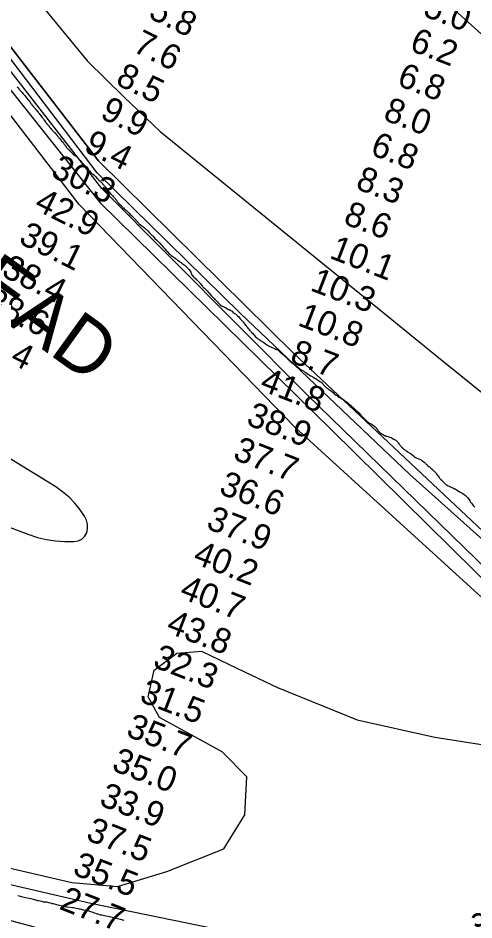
# Model space of a CAD drawing. Extents: x 3263578 to 3301413, y 764927 to 798602.
# Drawn here: x 3283343 to 3284573, y 784616 to 787047 of the extents above; entities that cross this region are included whole.
import ezdxf

# ---------------------------------------------------------------- set-up
doc = ezdxf.new("R2010")
doc.units = 0
for name, color, linetype in [('V-RIVR-IDEN', 7, 'Continuous'), ('V-RIVR-RANG', 7, 'Continuous'), ('V-SITE-VEGE', 7, 'Continuous'), ('V-TOPO-DPTH', 7, 'Continuous'), ('V-TOPO-MAJR', 7, 'Continuous'), ('V-TOPO-MINR', 7, 'Continuous')]:
    doc.layers.add(name, color=color, linetype=linetype)

msp = doc.modelspace()

# ---------------------------------------------------------------- linework, layer by layer
at = {"layer": 'V-SITE-VEGE'}
for points in [[(3283340.5, 786861.6), (3283342.9, 786859.1), (3283344.8, 786856.5), (3283346.8, 786854.6), (3283347.8, 786853.2), (3283348.7, 786852.1), (3283349.9, 786850.5), (3283351.7, 786848.6), (3283352.5, 786847.4), (3283353.4, 786846.2), (3283355.4, 786844.3), (3283361.1, 786838.3), (3283362.9, 786835.8), (3283364, 786834.6), (3283365.8, 786832.1), (3283368.5, 786828.8), (3283370.5, 786827), (3283371.3, 786825.8), (3283372.5, 786824.7), (3283373, 786823.7), (3283374.6, 786821.4), (3283376, 786819.8), (3283376.5, 786818.6), (3283377.5, 786816.9), (3283379.5, 786814.4), (3283379.8, 786813.4), (3283380.8, 786812.4), (3283381.2, 786811.4), (3283384.5, 786807.7), (3283388.5, 786803.5), (3283389.1, 786802.7)], [(3283389.1, 786802.7), (3283390.8, 786800.8), (3283396.5, 786793.4), (3283397.9, 786791.8), (3283398.4, 786790.8), (3283402, 786786.8), (3283402.6, 786785.8), (3283403.7, 786784.6), (3283406.5, 786780.5), (3283408.2, 786778.2), (3283410, 786776.4), (3283411.2, 786775.3), (3283412.3, 786773.3), (3283414.1, 786771), (3283415.8, 786768.1), (3283417.6, 786765.9), (3283418.8, 786764), (3283419.9, 786762.8), (3283421.1, 786761.3), (3283422.1, 786759.9), (3283426.2, 786755.4), (3283426.8, 786754.3), (3283428.6, 786752.7), (3283429.7, 786751.2), (3283430.7, 786749.8), (3283433.2, 786746.5), (3283438.4, 786741.1), (3283439.3, 786739.9), (3283440.3, 786738.9), (3283441.7, 786737.6), (3283448.6, 786730.4), (3283449.4, 786729), (3283450.1, 786728.1), (3283451.1, 786727.3), (3283451.7, 786726.3), (3283453.1, 786724.4), (3283454.1, 786723.4), (3283459.1, 786717.2), (3283460.1, 786715.8), (3283462.5, 786713.3), (3283465, 786710.2), (3283466.2, 786708.6), (3283468, 786706.5), (3283469.1, 786704.7), (3283471.5, 786701.8), (3283472.5, 786700.7), (3283472.8, 786699.7), (3283473.8, 786698.7), (3283476.2, 786695.8), (3283479.5, 786692.3), (3283481.1, 786690.8), (3283481.9, 786689.8), (3283484, 786687.9), (3283485.4, 786686.3), (3283488.2, 786684.2), (3283491.7, 786680.3), (3283492.7, 786679.7), (3283494.7, 786677.8), (3283496.3, 786676.7), (3283497, 786675.9), (3283498.2, 786675.5), (3283499, 786674.7), (3283501.2, 786672.8), (3283502.8, 786671.1), (3283505.5, 786667.6), (3283506.5, 786666.8), (3283509.3, 786663.9), (3283510.6, 786662.9), (3283512.4, 786661), (3283513, 786660.2), (3283513.8, 786659.4), (3283514.8, 786657.9), (3283515.5, 786657.3), (3283517.3, 786655.2), (3283523, 786649.4), (3283524.4, 786647.6), (3283525.9, 786645.7), (3283528.5, 786642.4), (3283530.8, 786640), (3283532.6, 786638.3), (3283533.4, 786637.3), (3283534.8, 786635.8), (3283535.8, 786635), (3283540.1, 786630.4), (3283540.9, 786629.4), (3283543.3, 786627.7), (3283546.8, 786624.4), (3283547.8, 786623.4), (3283549.6, 786621.9), (3283551.3, 786620.3), (3283556.3, 786615.1), (3283558, 786613.5), (3283559, 786612.2), (3283560.6, 786610.6), (3283564.9, 786606.8), (3283566.3, 786605.4), (3283568.5, 786603.5), (3283570.2, 786601.6), (3283570.8, 786600.4), (3283572.2, 786598.6), (3283573.6, 786597.3)], [(3283573.6, 786597.3), (3283575.7, 786594.6), (3283577.1, 786593.4), (3283578.7, 786591.3), (3283579.4, 786590.1), (3283582.6, 786586.6), (3283583.5, 786585.4), (3283584.3, 786584.3), (3283585.3, 786582.7), (3283586.5, 786581.3), (3283587.2, 786580), (3283588.2, 786578.8), (3283591.2, 786575.7), (3283592.5, 786573.8), (3283593.5, 786573), (3283595.9, 786570.1), (3283596.9, 786569.1), (3283597.7, 786568.5), (3283599, 786566.4), (3283600, 786565.4), (3283600.8, 786564.8), (3283601.4, 786563.9), (3283602.6, 786562.9), (3283604.3, 786561), (3283605.7, 786559.2), (3283608, 786556.5), (3283608.6, 786555.5), (3283610.2, 786553.4), (3283611, 786552), (3283613.5, 786549.3), (3283614.1, 786548.3), (3283616.6, 786545.6), (3283618.6, 786543.9), (3283619.4, 786542.9), (3283620.4, 786542.1), (3283622, 786540.4), (3283623, 786539.4), (3283624.3, 786537.5), (3283625.7, 786536.1), (3283626.7, 786535.5), (3283629, 786533), (3283630.2, 786532.3), (3283632, 786530.9), (3283633.8, 786529.8), (3283634.8, 786528.6), (3283636, 786527.8), (3283636.6, 786526.9), (3283638.5, 786524.9), (3283639.5, 786524.2), (3283640.5, 786523), (3283641.5, 786522), (3283642.3, 786521.4), (3283644.6, 786518.9), (3283649, 786514.9), (3283649.9, 786513.7), (3283656.8, 786506.5), (3283659.8, 786503.8), (3283660.4, 786502.9), (3283661.7, 786501.5), (3283663.1, 786499.4), (3283667.4, 786494.9), (3283668.2, 786493.9), (3283669.2, 786492.8), (3283672.2, 786490.5), (3283673.2, 786490.1), (3283676.7, 786487), (3283679.7, 786484.9), (3283681.7, 786483), (3283682.7, 786482.4), (3283683.4, 786481.6), (3283685, 786480.5), (3283686.4, 786479.1), (3283687.4, 786478.5), (3283689.2, 786477), (3283691.7, 786474.5), (3283692.7, 786473.9), (3283697.6, 786468.5), (3283702.2, 786464), (3283703.9, 786462.3), (3283704.5, 786461.5), (3283706.1, 786460), (3283710.2, 786455.7), (3283711.8, 786453.4), (3283716.7, 786448.3), (3283719.5, 786446), (3283723.6, 786441.8), (3283724.4, 786441.2), (3283727.3, 786438.1), (3283728.5, 786437.1), (3283729.5, 786436), (3283730.1, 786435), (3283731.3, 786433.8), (3283732.2, 786432.3), (3283735.2, 786429), (3283736.2, 786428.2), (3283737.9, 786425.7), (3283739.1, 786424.5), (3283741.6, 786421.4), (3283743.6, 786419.5), (3283745, 786417.7), (3283751.5, 786410.9)], [(3283751.5, 786410.9), (3283752.9, 786409.8), (3283754.8, 786408), (3283756, 786407.3), (3283759.8, 786404.8), (3283762.4, 786402.9), (3283764.4, 786401.9), (3283765.1, 786401), (3283770.5, 786396.9), (3283772.7, 786395), (3283777.4, 786391.9), (3283779.4, 786390.4), (3283782.4, 786388.5), (3283783, 786387.7), (3283784.8, 786386.4), (3283785.5, 786385.6), (3283788.5, 786383.5), (3283790.5, 786381.8), (3283792.9, 786380.4), (3283794.1, 786379.1), (3283796.8, 786376.6), (3283798.4, 786375.4), (3283801.5, 786372.1), (3283802.7, 786370.6), (3283803.9, 786369.4), (3283805.9, 786366.9), (3283806.6, 786366.1), (3283807, 786365.1), (3283808.5, 786361.8), (3283810.4, 786357.1), (3283811.4, 786355.1), (3283812.6, 786353.7), (3283816.3, 786349.7), (3283817.1, 786348.7), (3283819.3, 786346.4), (3283820.2, 786345.8), (3283821, 786344.8), (3283823.6, 786342.7), (3283824.8, 786341.4), (3283829.3, 786337.3), (3283832.1, 786334.4), (3283833, 786333.2), (3283834, 786332.1), (3283839.3, 786325.3), (3283841.1, 786323.5), (3283842.5, 786322.2), (3283845.4, 786319.1), (3283846.8, 786317.9), (3283848.6, 786316), (3283850.5, 786314.4), (3283852.9, 786311.9), (3283856.2, 786307.8), (3283858.6, 786305.3), (3283863.7, 786299.3), (3283870, 786292.7), (3283871.5, 786291.2), (3283873.9, 786288.8), (3283875.1, 786287.9), (3283878.2, 786284.6), (3283879.6, 786282.8), (3283881.2, 786281.3), (3283882, 786280.3), (3283885.3, 786276.8), (3283887.3, 786275.3), (3283889.9, 786273.2), (3283893.6, 786270.7), (3283895, 786270.1), (3283897.6, 786268.6), (3283899, 786268.2), (3283901.8, 786266.7), (3283903, 786265.8), (3283905.2, 786264.8), (3283908.9, 786262.5), (3283909.9, 786262), (3283910.9, 786261.4), (3283912.1, 786261), (3283913.9, 786260.5), (3283915.1, 786259.9), (3283916.7, 786259.2), (3283920.1, 786256.7), (3283922.5, 786254.5), (3283923.3, 786253.8), (3283925.8, 786252.1), (3283926.8, 786251.1), (3283929, 786249.8), (3283930.6, 786248.6), (3283932.2, 786247.6), (3283933, 786246.7), (3283934.2, 786245.9), (3283934.9, 786244.9), (3283938.1, 786241.6), (3283942, 786236.4), (3283943.2, 786235.4), (3283945.3, 786232.9), (3283946.1, 786232.3), (3283949.7, 786228.6), (3283950.2, 786227.5), (3283951, 786226.7), (3283953.8, 786223), (3283954.9, 786221.8), (3283956.7, 786219.3)], [(3283956.7, 786219.3), (3283957.7, 786218.3), (3283958.6, 786216.6), (3283959.6, 786215.6), (3283961, 786213.7), (3283962.8, 786211.7), (3283964.3, 786209.6), (3283965.7, 786208.2), (3283966.9, 786206.3), (3283968.2, 786204.9), (3283971.4, 786201), (3283972.7, 786199.7), (3283974.7, 786197.7), (3283983.6, 786188.2), (3283985.7, 786186.1), (3283988.9, 786183.6), (3283990.3, 786182.1), (3283991.8, 786181.1), (3283993.2, 786180.4), (3283994, 786179.6), (3283995.4, 786179), (3283997.6, 786177.5), (3284000.4, 786176), (3284003.2, 786174.1), (3284006, 786172.5), (3284010.1, 786169.3), (3284013.1, 786167.2), (3284015.1, 786166), (3284017.1, 786164.3), (3284018.4, 786163.7), (3284019.8, 786162.6), (3284021, 786162), (3284024.2, 786160.9), (3284026.2, 786160), (3284034.2, 786156), (3284037.6, 786154.7), (3284039.4, 786154.3), (3284040.2, 786153.6), (3284044.2, 786151.9), (3284046.4, 786150.1), (3284048.5, 786148.4), (3284049.1, 786147.6), (3284050.1, 786146.9), (3284053.1, 786144), (3284054.2, 786143), (3284055.4, 786142.2), (3284057.6, 786139.9), (3284060.6, 786137.4), (3284061.7, 786136.6), (3284063.9, 786134.5), (3284065.9, 786132.4), (3284067.1, 786131.6), (3284068.4, 786129.9), (3284069.6, 786129.1), (3284071.4, 786127), (3284072.6, 786126), (3284074.5, 786123.9), (3284076.1, 786122.9), (3284077.1, 786121.6), (3284078.5, 786121), (3284079.9, 786119.8), (3284087, 786114.5), (3284090.8, 786111.4), (3284091.8, 786110.8), (3284094.7, 786108.5), (3284097.1, 786106.4), (3284100.1, 786104.1), (3284103.1, 786102), (3284107.2, 786098.9), (3284108.6, 786098.3), (3284112.4, 786095.9), (3284116.5, 786093), (3284119.1, 786091.3), (3284126.5, 786085.9), (3284127.7, 786085.5), (3284129.6, 786084), (3284130.8, 786083.8), (3284132, 786082.9), (3284134.4, 786081.9), (3284135.8, 786080.8), (3284137.8, 786079.8), (3284139, 786079.3), (3284143, 786076.6), (3284144.8, 786075.6), (3284146.8, 786074.7), (3284149.5, 786072.8), (3284150.5, 786072.4), (3284153.1, 786070.3), (3284154.5, 786069.7), (3284158.5, 786066.5), (3284160.2, 786065.3), (3284163.4, 786062.6), (3284171.5, 786054.1), (3284173.2, 786052.5), (3284174.4, 786051.6), (3284175.8, 786050.4), (3284176.8, 786049.7), (3284179.2, 786047.7), (3284184.7, 786044.3), (3284192.4, 786038.1), (3284195.8, 786034.5)], [(3284195.8, 786034.5), (3284200.9, 786031), (3284202.3, 786030.1), (3284203.7, 786028.9), (3284205.1, 786027.8), (3284206.3, 786026.6), (3284210.1, 786024.5), (3284211.8, 786023), (3284213.2, 786022.4), (3284215.2, 786021.1), (3284216.4, 786020.5), (3284218.4, 786019.6), (3284222.2, 786016.9), (3284224.4, 786015.7), (3284225.7, 786014.6), (3284229.1, 786012.5), (3284231.9, 786010), (3284233.1, 786008.8), (3284235.8, 786006.7), (3284236.6, 786005.9), (3284238.4, 786004.4), (3284240.2, 786003.4), (3284241.2, 786002.3), (3284242.6, 786001.3), (3284245.5, 785998.4), (3284246.9, 785997.3), (3284251.2, 785992.8), (3284252.4, 785991.8), (3284253.6, 785990.5), (3284258.3, 785986.8), (3284259.7, 785985.5), (3284260.9, 785984.3), (3284267.4, 785976.9), (3284270.1, 785974), (3284271.3, 785972.9), (3284273.1, 785970.9), (3284275.6, 785968.2), (3284281.3, 785962.8), (3284282.9, 785961.1), (3284284.7, 785959.9), (3284285.7, 785958.8), (3284287.3, 785957.8), (3284288.5, 785956.8), (3284290.8, 785955.3), (3284295.6, 785953.1), (3284296.6, 785952.5), (3284299.2, 785950.4), (3284302, 785948.7), (3284305.9, 785945), (3284308.1, 785943.5), (3284309.3, 785942.1), (3284310, 785940.9), (3284311, 785939.8), (3284313.4, 785936.8), (3284313.7, 785935.7), (3284315.7, 785933.3), (3284316.7, 785931.8), (3284317.7, 785930.8), (3284320, 785928.7), (3284321.4, 785927.7), (3284322.4, 785927.2), (3284323.4, 785926.4), (3284325.2, 785925.4), (3284327.4, 785924.3), (3284328.8, 785923.3), (3284331.4, 785922.2), (3284332.8, 785921.7), (3284336, 785920.3), (3284337.4, 785920), (3284340.2, 785919.3), (3284341.2, 785918.9), (3284345.8, 785917.8), (3284348.8, 785916.3), (3284350.4, 785915.7), (3284354.7, 785913.3), (3284355.7, 785912.9), (3284358.3, 785911), (3284361.7, 785908.9), (3284362.9, 785908.1), (3284364.1, 785907), (3284366, 785904.8), (3284366.8, 785903.5), (3284368.2, 785901.7), (3284370.1, 785899.2), (3284372.3, 785896.7), (3284373.4, 785894.7), (3284374.6, 785893.7), (3284376.2, 785891.8), (3284377.4, 785890.8), (3284378.6, 785889.3), (3284379.4, 785888.7), (3284380.1, 785887.9), (3284382.3, 785886.2), (3284384.5, 785884.3), (3284386.3, 785883.1), (3284387.5, 785882), (3284390.8, 785880.1), (3284391.8, 785879.3), (3284393.2, 785878.5), (3284394.6, 785877.4), (3284398.4, 785874.9)], [(3284398.4, 785874.9), (3284401.8, 785873.2), (3284403.6, 785872.6), (3284409.1, 785866.8), (3284409.6, 785865.9), (3284411.2, 785864.7), (3284412.6, 785863.9), (3284413.6, 785863.4), (3284414.6, 785862.6), (3284415.8, 785862.4), (3284416.8, 785861.7), (3284419.8, 785860.6), (3284420.8, 785860), (3284422.6, 785859.4), (3284424, 785859.1), (3284426.6, 785858.1), (3284428.4, 785857.2), (3284430.6, 785855.5), (3284434.1, 785853.4), (3284438.5, 785850.1), (3284439.5, 785849.3), (3284440.1, 785848.4), (3284440.9, 785847.8), (3284441.5, 785847), (3284442.8, 785845.7), (3284443.4, 785844.9), (3284445.2, 785843.3), (3284446.6, 785841.8), (3284448.5, 785840.2), (3284450.9, 785837.9), (3284452.3, 785837.2), (3284453.3, 785836.4), (3284454.1, 785835.6), (3284455.3, 785834.7), (3284456.3, 785833.7), (3284458.6, 785831.8), (3284459.8, 785830.8), (3284460.4, 785830), (3284462, 785828.7), (3284462.8, 785827.7), (3284464.1, 785826.8), (3284466.1, 785824.8), (3284466.7, 785824), (3284469.6, 785820.9), (3284470.2, 785819.8), (3284472.2, 785817.2), (3284473.2, 785815.9), (3284474.7, 785814.3), (3284475.7, 785812.8), (3284477.9, 785810.4), (3284479.8, 785807.3), (3284481.8, 785805.4), (3284483.5, 785803.4), (3284485.5, 785801.3), (3284486.5, 785800.5), (3284487.5, 785799.2), (3284493.8, 785792.6), (3284497.1, 785790.1), (3284500.1, 785788.4), (3284503.1, 785786.5), (3284505.5, 785785.3), (3284506.7, 785784.8), (3284508.9, 785783.6), (3284510.7, 785782.9), (3284514.5, 785781.2), (3284517, 785779.7), (3284520.4, 785778.4), (3284521.6, 785777.8), (3284524.2, 785776.1), (3284527.4, 785774.4), (3284528.6, 785773.6), (3284532.4, 785771.3), (3284535.1, 785769.4), (3284537.7, 785768.1), (3284538.7, 785767.5), (3284541.1, 785766.4), (3284542.7, 785765.6), (3284546.3, 785763), (3284549, 785760.8), (3284550.6, 785759.3), (3284551.4, 785758.3), (3284554.8, 785755), (3284557.5, 785751.5), (3284561, 785746.5), (3284562.7, 785743.5), (3284564.3, 785741.2), (3284566.1, 785739.1), (3284568.6, 785735.7), (3284570.7, 785733.2), (3284572.3, 785731.7), (3284574.5, 785729.5)], [(3283565, 784629.2), (3283560.8, 784630.5), (3283557.6, 784631.4), (3283554.2, 784632.7), (3283550.2, 784634), (3283542.2, 784636.8), (3283539.2, 784637.7), (3283531.8, 784640.3), (3283528.6, 784640.8), (3283525.6, 784641.5), (3283522.6, 784641.8), (3283519.6, 784642.5), (3283513.6, 784644.2), (3283510.2, 784644.7), (3283507.1, 784645.4), (3283503.9, 784645.9), (3283496.1, 784647.7), (3283492.7, 784648.4), (3283489.5, 784648.9), (3283476, 784650), (3283473, 784650.7), (3283469, 784651.4), (3283465.6, 784652.9), (3283462.6, 784653.4), (3283451.3, 784655.5), (3283444.7, 784657.5), (3283437.9, 784659.2), (3283434.5, 784659.7), (3283431.1, 784661), (3283426.1, 784662.2), (3283422.8, 784663), (3283419.2, 784663.5), (3283415.8, 784663.8), (3283411.6, 784663.9), (3283406.4, 784665.3), (3283402.1, 784666.2), (3283399.1, 784667.1), (3283396.1, 784667.6), (3283392.9, 784668.2), (3283384.5, 784670.9), (3283381.1, 784671.8), (3283376.1, 784672.9), (3283372.3, 784673.6), (3283362.4, 784675.7), (3283359.4, 784676.5), (3283355.6, 784677.4), (3283352.2, 784678.5), (3283349.2, 784679), (3283345.4, 784680.1), (3283342.2, 784680.8)], [(3283628.6, 784614.5), (3283618.6, 784617), (3283614.4, 784617.7), (3283610.8, 784618.8), (3283607.8, 784619.5), (3283604.4, 784620.6), (3283601.4, 784621.2), (3283596.6, 784622.8), (3283593, 784623.7), (3283589.5, 784624.2), (3283586.1, 784624.8), (3283579.3, 784626.4), (3283575.5, 784627.1), (3283571.9, 784627.6), (3283568.7, 784628.5), (3283565, 784629.2)]]:
    msp.add_lwpolyline(points, dxfattribs=at)
at = {"layer": 'V-TOPO-DPTH'}
msp.add_lwpolyline([(3282695.7, 787829.6), (3282671, 787854.9), (3282615.8, 787807.3), (3282638.3, 787782.9), (3282977.5, 787416.1), (3283559.3, 786662), (3284085.4, 786143.6), (3284867, 785409.5), (3285362.6, 784988.4), (3285618.1, 784783), (3285715.2, 784726.4), (3285759.4, 784714.9), (3285764.3, 784750.2)], dxfattribs=at)
at = {"layer": 'V-TOPO-MAJR'}
msp.add_lwpolyline([(3280955.5, 789209.2), (3281961, 788391.5), (3282471.7, 787832.1), (3282972.1, 787293.3), (3283564.2, 786549.4), (3284187.3, 785938.5), (3284963.7, 785173.7), (3285326.4, 784855.4), (3285444, 784768), (3285725.2, 784613.8), (3285781.4, 784557.3), (3285781.2, 784480.5), (3285755.4, 784408.9), (3285719.5, 784373.1), (3285678.4, 784342.5), (3285606.7, 784332.4), (3284526.7, 784458), (3283539, 784660.1), (3282689.6, 784856.8), (3282306.2, 785103.5), (3281841.1, 785457.9)], dxfattribs=at)
at = {"layer": 'V-TOPO-MINR'}
for points in [[(3285486.5, 783772.8), (3285671.8, 783733.2), (3285932.8, 783691.6), (3286107, 783732.1), (3286163.5, 783783.2), (3286163.7, 783870.3), (3286205.1, 784064.7), (3286236.2, 784218.2), (3286257.1, 784356.4), (3286226.6, 784453.8), (3286124.6, 784612.8), (3286012.1, 784679.6), (3285853.4, 784690.2), (3285715.2, 784726.4), (3285618.1, 784783), (3285362.6, 784988.4), (3284867, 785409.5), (3284085.4, 786143.6), (3283559.3, 786662), (3282977.5, 787416.1), (3282507.7, 787924.2), (3282002.2, 788463), (3281317.6, 789074), (3281056.5, 789297.5)], [(3280773.6, 787080.7), (3280825.2, 786788.5), (3280989.8, 786138.8), (3281113.7, 785969.3), (3281498.4, 785695.6), (3281772.4, 785433.2), (3281863.9, 785380), (3282654.8, 784795.9), (3284438.9, 784310.8), (3284897.9, 784262.5), (3285627.4, 784239.2), (3285928, 784290), (3286001.1, 784358.4), (3286031.3, 784422.7), (3286040, 784465.6), (3286031.5, 784508.6), (3286001.5, 784534.4), (3285915.8, 784577.5), (3285714.3, 784642.4), (3285422.9, 784814.8), (3284904.7, 785270.9), (3284121.3, 786032.5), (3283569.1, 786587.4), (3283000.1, 787318.4)], [(3284897.2, 785209.7), (3284090.1, 785943.9), (3283507.8, 786544.4), (3282915.8, 787313.9)], [(3284613.5, 784144.7), (3285184.9, 784030), (3285562.5, 784007.6), (3285820.1, 784058.5), (3285966.2, 784131.1), (3286078, 784216.6), (3286134, 784323.8), (3286130, 784418.2), (3286087.3, 784495.6), (3286018.8, 784573), (3285928.8, 784633.3), (3285860.2, 784659.2), (3285744.4, 784698.1), (3285654.4, 784736.9), (3285538.8, 784818.8), (3285393.1, 784913.5), (3285046.2, 785223.4), (3284596.7, 785640.8), (3284399.7, 785817.2), (3283941.6, 786251.8), (3283556.3, 786630.4), (3283068.6, 787271)], [(3283400.2, 787088.7), (3283530.1, 786931.1), (3283628.2, 786835), (3283726.2, 786741.4), (3284297.8, 786277.9), (3284476.8, 786132.4), (3284776.1, 785890.8)], [(3285886.9, 785838.9), (3284520.9, 787068.7)], [(3283419.5, 785641.4), (3283444, 785638), (3283468.9, 785636.3), (3283493.5, 785635.8), (3283504.8, 785637.9), (3283514.5, 785642.2), (3283522, 785649.7), (3283527.9, 785659.5), (3283530.2, 785671.4), (3283530.3, 785682.9), (3283527.2, 785694), (3283521.8, 785704.8), (3283510, 785721.4), (3283495.8, 785739.2), (3283480.3, 785755.7), (3283462.9, 785770.1), (3283444.2, 785783.2), (3283255.1, 785899.3)], [(3283176.3, 785727.7), (3283371.6, 785654.8), (3283395.3, 785647.3), (3283419.5, 785641.4)], [(3283155.4, 784794.2), (3283488, 784716.6), (3283610.8, 784706), (3283744, 784746.7), (3283897.8, 784807.7), (3283954.4, 784899.7), (3283959.7, 785002.1), (3283893.3, 785068.8), (3283724.6, 785161.4), (3283694, 785217.8), (3283709.5, 785289.5), (3283771.1, 785335.4), (3283837.7, 785340.4), (3283934.8, 785294), (3284042.2, 785242.6), (3284257.1, 785155), (3284466.9, 785108.4), (3284702.3, 785072)]]:
    msp.add_lwpolyline(points, dxfattribs=at)

# ---------------------------------------------------------------- texts
at = {"layer": 'V-RIVR-IDEN'}
msp.add_text('TOWHEAD', height=150, rotation=324.1927, dxfattribs=at).set_placement((3282709.2, 786658))
at = {"layer": 'V-RIVR-RANG'}
for s, rotation, p in [('5.0', 338.9253, (3284431.9, 787054.2)), ('5.8', 333.8079, (3283691.3, 787049.3)), ('7.6', 333.8079, (3283648.9, 786958.7)), ('6.2', 338.9253, (3284396.1, 786960.9)), ('8.5', 333.8079, (3283602.8, 786869.9)), ('6.8', 338.9253, (3284362, 786866.8)), ('9.9', 333.8079, (3283561.1, 786779)), ('8.0', 338.9253, (3284324.7, 786774)), ('9.4', 333.8079, (3283516.9, 786689.3)), ('6.8', 338.9253, (3284289.9, 786680.3)), ('30.3', 333.5983, (3283427.7, 786622.2)), ('8.3', 338.9253, (3284250.4, 786588.3)), ('42.9', 333.5983, (3283383.2, 786532.6)), ('8.6', 338.9253, (3284217.3, 786493.9)), ('39.1', 333.5983, (3283341.4, 786441.8)), ('10.1', 338.9253, (3284180, 786401.1)), ('38.4', 333.5983, (3283295, 786353.1)), ('10.3', 338.9253, (3284128, 786314)), ('38.6', 333.5983, (3283249.1, 786264.3)), ('10.8', 338.9253, (3284094.4, 786219.8)), ('39.4', 333.5983, (3283206.5, 786173.8)), ('8.7', 338.9253, (3284073.1, 786120.8)), ('41.8', 338.7283, (3283991.6, 786045.5)), ('38.9', 338.7283, (3283955.3, 785952.3)), ('37.7', 338.7283, (3283919.5, 785858.9)), ('36.6', 338.7283, (3283881.7, 785766.3)), ('37.9', 338.7283, (3283847.1, 785672.5)), ('40.2', 338.7283, (3283811.3, 785579.1)), ('40.7', 338.7283, (3283775.3, 785485.8)), ('43.8', 338.7283, (3283739.2, 785392.6)), ('32.3', 338.7283, (3283703.2, 785299.3)), ('31.5', 338.7283, (3283667.1, 785206)), ('35.7', 338.7283, (3283631.1, 785112.7)), ('35.0', 338.7283, (3283592.3, 785020.5)), ('33.9', 338.7283, (3283558.7, 784926.3)), ('37.5', 338.7283, (3283522.9, 784832.9)), ('35.5', 338.7283, (3283486.9, 784739.6)), ('27.7', 338.7283, (3283450.8, 784646.3)), ('33.1', 343.6083, (3284547.6, 784575.5))]:
    msp.add_text(s, height=67, rotation=rotation, dxfattribs=at).set_placement(p)

doc.saveas('drawing.dxf')
